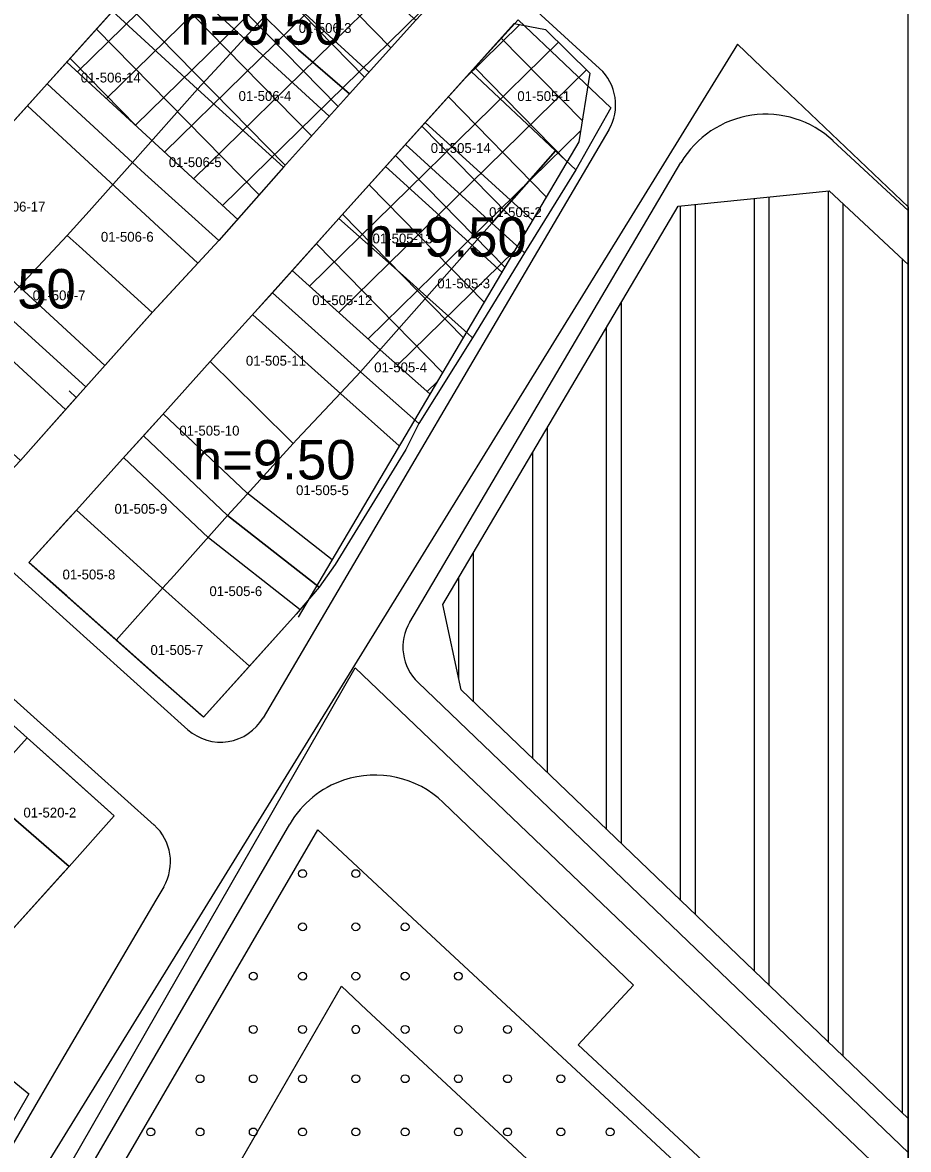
# Model space of a CAD drawing. Extents: x 413946 to 415528, y 4453939 to 4454944.
# Drawn here: x 415404.3 to 415494.2, y 4454500.5 to 4454614.8 of the extents above; entities that cross this region are included whole.
import ezdxf

# ---------------------------------------------------------------- set-up
doc = ezdxf.new("R2010")
doc.units = 0
for name, color, linetype in [('0_KADASTRO', 7, 'Continuous'), ('0_ÇERÇEVE', 7, 'Continuous'), ('Level 18', 7, 'Continuous'), ('Level 20', 7, 'Continuous'), ('Level 27', 7, 'Continuous'), ('Level 28', 7, 'Continuous'), ('Level 29', 7, 'Continuous'), ('Level 30', 7, 'Continuous'), ('Level 34', 7, 'Continuous'), ('Level 40', 7, 'Continuous'), ('Level 43', 7, 'Continuous'), ('Level 57', 7, 'Continuous'), ('Level 59', 7, 'Continuous'), ('Level 62', 7, 'Continuous')]:
    doc.layers.add(name, color=color, linetype=linetype)

msp = doc.modelspace()

# ---------------------------------------------------------------- linework, layer by layer
at = {"layer": '0_KADASTRO'}
msp.add_line((415476.87, 4454612.59), (415366.07, 4454432.98), dxfattribs=at)
for points in [[(415413.46, 4454615.92), (415413.67, 4454616.15), (415418.28, 4454621.31), (415420.12, 4454623.42), (415428.89, 4454615.38), (415426.88, 4454613.22), (415424.24, 4454610.37), (415422.08, 4454608.03)], [(415428.89, 4454615.38), (415435.57, 4454622.78), (415439.17, 4454619.56), (415444.24, 4454615.03), (415437.49, 4454607.55), (415432.33, 4454612)], [(415406.83, 4454608.55), (415413.46, 4454615.92), (415422.08, 4454608.03), (415415.48, 4454600.57)], [(415422.08, 4454608.03), (415424.24, 4454610.37), (415426.88, 4454613.22), (415428.89, 4454615.38), (415432.33, 4454612), (415437.49, 4454607.55), (415430.79, 4454600.1)], [(415449.83, 4454609.81), (415454.63, 4454615.07), (415464.02, 4454606.13), (415460.48, 4454599.85), (415458.41, 4454601.78)], [(415443.17, 4454602.42), (415449.83, 4454609.81), (415458.41, 4454601.78), (415451.94, 4454594.45)], [(415401.93, 4454585.81), (415408.86, 4454593.19), (415411.08, 4454595.65), (415415.48, 4454600.57), (415406.83, 4454608.55), (415404.81, 4454606.31), (415400.11, 4454601.13), (415395.44, 4454595.94), (415393.34, 4454593.71)], [(415415.48, 4454600.57), (415422.08, 4454608.03), (415430.79, 4454600.1), (415424.26, 4454592.67), (415416.74, 4454599.43)], [(415436.41, 4454594.92), (415443.17, 4454602.42), (415451.94, 4454594.45), (415445.34, 4454586.97), (415442.93, 4454589.12)], [(415451.94, 4454594.45), (415458.41, 4454601.78), (415460.48, 4454599.85), (415455.26, 4454591.42), (415454.8, 4454591.84)], [(415408.86, 4454593.19), (415411.08, 4454595.65), (415415.48, 4454600.57), (415416.74, 4454599.43), (415424.26, 4454592.67), (415417.49, 4454585.37), (415410.07, 4454592.09)], [(415429.69, 4454587.38), (415436.41, 4454594.92), (415442.93, 4454589.12), (415445.34, 4454586.97), (415438.61, 4454579.35)], [(415445.34, 4454586.97), (415451.94, 4454594.45), (415454.8, 4454591.84), (415455.26, 4454591.42), (415449.98, 4454582.81), (415449.47, 4454583.29)], [(415401.93, 4454585.81), (415408.86, 4454593.19), (415410.07, 4454592.09), (415417.49, 4454585.37), (415410.74, 4454577.85)], [(415423.38, 4454580.41), (415427.9, 4454585.39), (415429.69, 4454587.38), (415438.61, 4454579.35), (415436.62, 4454577.22), (415432.16, 4454572.5), (415431.79, 4454572.09), (415428.17, 4454575.67)], [(415438.61, 4454579.35), (415445.34, 4454586.97), (415449.47, 4454583.29), (415449.98, 4454582.81), (415444.54, 4454574.1), (415439.87, 4454578.24)], [(415395.42, 4454578.26), (415398.6, 4454582.05), (415401.93, 4454585.81), (415410.74, 4454577.85), (415404.14, 4454570.37)], [(415416.59, 4454572.85), (415418.48, 4454574.95), (415423.38, 4454580.41), (415428.17, 4454575.67), (415431.79, 4454572.09), (415427.07, 4454566.92), (415425.14, 4454564.79)], [(415425.14, 4454564.79), (415427.07, 4454566.92), (415431.79, 4454572.09), (415432.16, 4454572.5), (415436.62, 4454577.22), (415438.61, 4454579.35), (415439.87, 4454578.24), (415444.54, 4454574.1), (415443.2, 4454571.49), (415436.06, 4454559.82), (415434.42, 4454557.51)], [(415409.79, 4454565.33), (415414.46, 4454570.54), (415416.59, 4454572.85), (415425.14, 4454564.79), (415419.71, 4454558.69), (415418.54, 4454557.41), (415414.84, 4454560.75)], [(415404.98, 4454560.03), (415409.79, 4454565.33), (415414.84, 4454560.75), (415418.54, 4454557.41), (415413.82, 4454552.14)], [(415418.54, 4454557.41), (415419.71, 4454558.69), (415425.14, 4454564.79), (415434.42, 4454557.51), (415432.08, 4454554.78), (415427.37, 4454549.51)], [(415413.82, 4454552.14), (415418.54, 4454557.41), (415427.37, 4454549.51), (415422.68, 4454544.33), (415417.53, 4454548.85)], [(415391.29, 4454544.81), (415396.02, 4454550.11), (415404.8, 4454542.24), (415400.07, 4454536.98), (415396.34, 4454540.31)], [(415400.07, 4454536.98), (415404.8, 4454542.24), (415413.64, 4454534.32), (415409.05, 4454529.17), (415403.93, 4454533.63)], [(415393.47, 4454529.44), (415394.99, 4454531.17), (415396.21, 4454532.57), (415400.07, 4454536.98), (415403.93, 4454533.63), (415409.05, 4454529.17), (415402.21, 4454521.58), (415397.09, 4454526.04), (415395.21, 4454527.84)], [(415392.33, 4454499.34), (415399.98, 4454507.85), (415401.18, 4454509.19), (415404.98, 4454506.12), (415398.11, 4454494.21), (415397.39, 4454495.06)]]:
    msp.add_lwpolyline(points, close=True, dxfattribs=at)
for points in [[(415494.21, 4454596.05), (415479.29, 4454610.26), (415476.87, 4454612.59)], [(415494.18, 4454321.92), (415494.21, 4454596.05)]]:
    msp.add_lwpolyline(points, dxfattribs=at)
at = {"layer": '0_ÇERÇEVE'}
msp.add_lwpolyline([(413945.57, 4454943.96), (415494.14, 4454943.96), (415494.14, 4453939.48), (413945.57, 4453939.48)], close=True, dxfattribs=at)
at = {"layer": 'Level 18'}
for points in [[(415429.78, 4454534.88), (415438.08, 4454549.32)], [(415438.08, 4454549.32), (415494.2, 4454495.7)], [(415408.15, 4454497.21), (415429.78, 4454534.88)]]:
    msp.add_lwpolyline(points, dxfattribs=at)
at = {"layer": 'Level 20'}
msp.add_line((415436.68, 4454517.03), (415439.23, 4454514.66), dxfattribs=at)
for points in [[(415384.66, 4454427.93), (415412.96, 4454476.61), (415416.91, 4454482.76), (415436.68, 4454517.03)], [(415439.23, 4454514.66), (415494.2, 4454463.56)]]:
    msp.add_lwpolyline(points, dxfattribs=at)
at = {"layer": 'Level 27'}
for p, q in [((415408.82, 4454556.63), (415404.98, 4454560.03)), ((415422.51, 4454544.48), (415408.82, 4454556.63))]:
    msp.add_line(p, q, dxfattribs=at)
for points in [[(415409.43, 4454611.44), (415413.67, 4454616.15), (415420.12, 4454623.42), (415431.86, 4454636.71)], [(415449.35, 4454620.47), (415444.24, 4454615.03), (415437.49, 4454607.55), (415430.79, 4454600.1), (415424.26, 4454592.67), (415417.56, 4454585.44), (415410.74, 4454577.85), (415409.03, 4454575.92)], [(415408.9, 4454564.35), (415409.79, 4454565.33), (415414.46, 4454570.54), (415418.48, 4454574.95), (415423.38, 4454580.41), (415427.9, 4454585.39), (415436.41, 4454594.92), (415441.86, 4454600.97), (415454.21, 4454614.67)], [(415381.87, 4454580.97), (415386.63, 4454586.21), (415395.44, 4454595.94), (415400.11, 4454601.13), (415406.83, 4454608.55), (415409.43, 4454611.44)], [(415409.03, 4454575.92), (415404.14, 4454570.37), (415399.37, 4454565.32)], [(415409.03, 4454575.92), (415409.03, 4454575.92)], [(415409.03, 4454575.92), (415409.03, 4454575.92)], [(415409.03, 4454575.92), (415409.03, 4454575.92)], [(415404.98, 4454560.03), (415408.9, 4454564.35)], [(415396.02, 4454550.11), (415404.8, 4454542.24), (415408.62, 4454538.82)], [(415408.62, 4454538.82), (415408.62, 4454538.82)], [(415408.62, 4454538.82), (415408.62, 4454538.82)], [(415408.62, 4454538.82), (415413.64, 4454534.32)], [(415413.64, 4454534.32), (415409.05, 4454529.17), (415408.5, 4454528.56)], [(415408.5, 4454528.56), (415402.21, 4454521.58), (415395.65, 4454514.16), (415386.96, 4454504.42), (415382.17, 4454499.17), (415368.73, 4454484.21), (415360.01, 4454474.61), (415355.28, 4454469.41), (415350.53, 4454464.22)], [(415408.5, 4454528.56), (415408.5, 4454528.56)], [(415408.5, 4454528.56), (415408.5, 4454528.56)], [(415401.18, 4454509.19), (415404.98, 4454506.12), (415398.11, 4454494.21), (415394.18, 4454488.09), (415389.06, 4454479.28), (415383.11, 4454471.06)]]:
    msp.add_lwpolyline(points, dxfattribs=at)
at = {"layer": 'Level 28'}
msp.add_line((415376.83, 4454434.36), (415434.29, 4454532.9), dxfattribs=at)
for points in [[(415494.2, 4454503.6), (415448.83, 4454547.1), (415446.98, 4454555.74)], [(415434.29, 4454532.9), (415444.38, 4454523.52)], [(415444.38, 4454523.52), (415494.2, 4454477.21)]]:
    msp.add_lwpolyline(points, dxfattribs=at)
at = {"layer": 'Level 29'}
for p, q in [((415460.76, 4454602.68), (415432.29, 4454554.46)), ((415446.98, 4454555.74), (415470.85, 4454596.17)), ((415432.08, 4454554.78), (415422.68, 4454544.33))]:
    msp.add_line(p, q, dxfattribs=at)
for points in [[(415454.21, 4454614.67), (415457.38, 4454614.08), (415461.89, 4454609.64), (415460.76, 4454602.68)], [(415470.85, 4454596.17), (415486.15, 4454597.71)], [(415486.15, 4454597.71), (415494.21, 4454590.2)]]:
    msp.add_lwpolyline(points, dxfattribs=at)
at = {"layer": 'Level 34'}
for p, q in [((415409.91, 4454609.79), (415434.7, 4454634.08)), ((415412.85, 4454607.07), (415437.64, 4454631.35)), ((415415.8, 4454604.36), (415440.57, 4454628.63)), ((415441.71, 4454612.22), (415425.15, 4454629.12)), ((415418.74, 4454601.64), (415443.5, 4454625.9)), ((415439.02, 4454609.25), (415422.5, 4454626.11)), ((415436.34, 4454606.27), (415419.84, 4454623.11)), ((415421.69, 4454598.93), (415446.44, 4454623.17)), ((415433.66, 4454603.29), (415417.18, 4454620.11)), ((415424.63, 4454596.21), (415448.82, 4454619.91)), ((415430.98, 4454600.31), (415414.52, 4454617.11)), ((415428.33, 4454597.3), (415411.84, 4454614.12)), ((415449.09, 4454608.99), (415454.78, 4454614.57)), ((415433.43, 4454588.05), (415458.69, 4454612.79)), ((415461.11, 4454604.83), (415452.89, 4454613.21)), ((415409.42, 4454610.87), (415409.16, 4454611.14)), ((415409.42, 4454610.87), (415409.42, 4454610.87)), ((415409.42, 4454610.87), (415409.42, 4454610.87)), ((415409.42, 4454610.87), (415409.42, 4454610.87)), ((415415.9, 4454604.26), (415409.42, 4454610.87)), ((415436.41, 4454585.37), (415461.54, 4454609.99)), ((415459.58, 4454600.67), (415450.21, 4454610.23)), ((415457.47, 4454597.11), (415447.53, 4454607.26)), ((415439.39, 4454582.69), (415460.94, 4454603.8)), ((415455.36, 4454593.54), (415444.85, 4454604.28)), ((415453.26, 4454589.98), (415442.16, 4454601.3)), ((415451.15, 4454586.41), (415439.48, 4454598.33)), ((415449.05, 4454582.84), (415436.8, 4454595.35)), ((415446.94, 4454579.28), (415434.12, 4454592.36)), ((415442.38, 4454580.02), (415454.23, 4454591.63)), ((415445.38, 4454577.36), (415446.39, 4454578.34))]:
    msp.add_line(p, q, dxfattribs=at)
at = {"layer": 'Level 40'}
for p, q in [((415486.09, 4454511.37), (415486.09, 4454597.7)), ((415478.59, 4454518.56), (415478.59, 4454596.95)), ((415480.09, 4454517.12), (415480.09, 4454597.1)), ((415471.09, 4454525.75), (415471.09, 4454596.19)), ((415472.59, 4454524.32), (415472.59, 4454596.34)), ((415487.59, 4454509.93), (415487.59, 4454596.37)), ((415493.59, 4454504.18), (415493.59, 4454590.78)), ((415465.09, 4454531.51), (415465.09, 4454586.42)), ((415463.59, 4454532.94), (415463.59, 4454583.88)), ((415457.59, 4454538.7), (415457.59, 4454573.72)), ((415456.09, 4454540.13), (415456.09, 4454571.18)), ((415450.09, 4454545.89), (415450.09, 4454561.02)), ((415448.59, 4454548.19), (415448.59, 4454558.48))]:
    msp.add_line(p, q, dxfattribs=at)
at = {"layer": 'Level 43'}
for centre in [(415432.74, 4454528.46), (415438.14, 4454528.46), (415432.74, 4454523.06), (415438.14, 4454523.06), (415443.14, 4454523.06), (415427.74, 4454518.06), (415432.74, 4454518.06), (415438.14, 4454518.06), (415443.14, 4454518.06), (415448.54, 4454518.06), (415427.74, 4454512.66), (415432.74, 4454512.66), (415443.14, 4454512.66), (415448.54, 4454512.66), (415453.54, 4454512.66), (415422.34, 4454507.66), (415427.74, 4454507.66), (415432.74, 4454507.66), (415438.14, 4454507.66), (415443.14, 4454507.66), (415448.54, 4454507.66), (415453.54, 4454507.66), (415458.94, 4454507.66), (415417.34, 4454502.26), (415422.34, 4454502.26), (415427.74, 4454502.26), (415432.74, 4454502.26), (415438.14, 4454502.26), (415443.14, 4454502.26), (415448.54, 4454502.26), (415453.54, 4454502.26), (415458.94, 4454502.26), (415463.94, 4454502.26)]:
    msp.add_circle(centre, 0.4, dxfattribs=at)
for start, end in [(69.1491, 230.5417), (230.5417, 69.1491)]:
    msp.add_arc((415438.14, 4454512.66), 0.4, start, end, dxfattribs=at)
at = {"layer": 'Level 57'}
for q in [(415409.05, 4454577.44), (415409.05, 4454577.44), (415409.05, 4454577.44), (415409.78, 4454576.76)]:
    msp.add_line((415409.05, 4454577.44), q, dxfattribs=at)
at = {"layer": 'Level 59'}
for points in [[(415422.11, 4454625.67), (415439.47, 4454609.74)], [(415418.13, 4454621.17), (415435.45, 4454605.29)], [(415408.84, 4454610.77), (415426.2, 4454594.76)], [(415404.82, 4454606.32), (415422.12, 4454590.36)], [(415456.07, 4454594.74), (415445.18, 4454604.65)], [(415452.96, 4454589.47), (415441.16, 4454600.19)], [(415395.4, 4454595.89), (415412.67, 4454580)], [(415391.37, 4454591.45), (415408.68, 4454575.52)], [(415440.62, 4454581.57), (415431.68, 4454589.62)], [(415436.62, 4454577.11), (415427.68, 4454585.15)], [(415445.66, 4454577.11), (415440.62, 4454581.57)], [(415442.55, 4454571.85), (415436.62, 4454577.11)], [(415427.1, 4454567.07), (415418.6, 4454575.08)], [(415423.18, 4454562.51), (415414.56, 4454570.65)], [(415435.73, 4454560.3), (415427.1, 4454567.07)], [(415432.48, 4454555.22), (415423.18, 4454562.51)]]:
    msp.add_lwpolyline(points, dxfattribs=at)
at = {"layer": 'Level 62'}
for p, q in [((415427.24, 4454642.75), (415462.87, 4454610.12)), ((415463.8, 4454603.89), (415428.73, 4454544.26)), ((415443.61, 4454553.98), (415471.13, 4454600.57)), ((415408.79, 4454554.15), (415398.04, 4454563.83)), ((415408.79, 4454554.15), (415408.79, 4454554.15)), ((415408.79, 4454554.15), (415408.79, 4454554.15)), ((415408.79, 4454554.15), (415408.79, 4454554.15)), ((415421.1, 4454543.06), (415408.79, 4454554.15)), ((415418.65, 4454527.13), (415417.85, 4454525.78)), ((415417.85, 4454525.78), (415408.29, 4454509.52)), ((415466.33, 4454517.16), (415460.69, 4454511.09)), ((415408.29, 4454509.52), (415406.14, 4454505.87))]:
    msp.add_line(p, q, dxfattribs=at)
for points in [[(415486.55, 4454602.8), (415494.21, 4454595.67)], [(415397.35, 4454551.6), (415406.14, 4454543.73), (415408.65, 4454541.48)], [(415494.2, 4454500.13), (415444.46, 4454547.83)], [(415408.65, 4454541.48), (415408.65, 4454541.48)], [(415408.65, 4454541.48), (415408.65, 4454541.48)], [(415408.65, 4454541.48), (415408.65, 4454541.48)], [(415408.65, 4454541.48), (415417.67, 4454533.39)], [(415466.33, 4454517.16), (415447.01, 4454535.68)], [(415408.11, 4454493.33), (415431.45, 4454533.48)], [(415460.69, 4454511.09), (415494.2, 4454479.94)], [(415406.14, 4454505.87), (415384.02, 4454467.82)]]:
    msp.add_lwpolyline(points, dxfattribs=at)
for centre, radius, start, end in [((415459.5, 4454606.44), 5, 329.4381, 47.5175), ((415479.74, 4454595.48), 10, 47.0221, 149.4365), ((415447.92, 4454551.44), 5, 149.4351, 226.206), ((415424.42, 4454546.8), 5, 228.4267, 329.5358), ((415440.09, 4454528.46), 10, 46.2059, 108.5822), ((415440.09, 4454528.46), 10, 108.5822, 149.8292), ((415414.34, 4454529.67), 5, 329.5337, 48.1444)]:
    msp.add_arc(centre, radius, start, end, dxfattribs=at)

# ---------------------------------------------------------------- texts
at = {"layer": '0_KADASTRO'}
for s, p in [('01-506-3', (415432.35, 4454613.73)), ('01-506-14', (415410.23, 4454608.7)), ('01-506-4', (415426.25, 4454606.83)), ('01-505-1', (415454.53, 4454606.82)), ('01-505-14', (415445.74, 4454601.55)), ('01-506-5', (415419.17, 4454600.12)), ('01-506-17', (415400.56, 4454595.61)), ('01-505-2', (415451.66, 4454595.05)), ('01-506-6', (415412.28, 4454592.55)), ('01-505-13', (415439.84, 4454592.38)), ('01-505-3', (415446.41, 4454587.82)), ('01-506-7', (415405.36, 4454586.61)), ('01-505-12', (415433.72, 4454586.12)), ('01-505-11', (415426.99, 4454579.98)), ('01-505-4', (415440.01, 4454579.31)), ('01-505-10', (415420.24, 4454572.89)), ('01-505-5', (415432.08, 4454566.85)), ('01-505-9', (415413.66, 4454564.96)), ('01-505-8', (415408.39, 4454558.3)), ('01-505-6', (415423.29, 4454556.61)), ('01-505-7', (415417.31, 4454550.64)), ('01-520-2', (415404.42, 4454534.15))]:
    msp.add_text(s, height=1, dxfattribs=at).set_placement(p)
at = {"layer": 'Level 30'}
for p in [(415420.34, 4454612.54), (415438.98, 4454591.04), (415393.23, 4454585.78), (415421.61, 4454568.44)]:
    msp.add_text('h=9.50', height=4, dxfattribs=at).set_placement(p)

doc.saveas('drawing.dxf')
